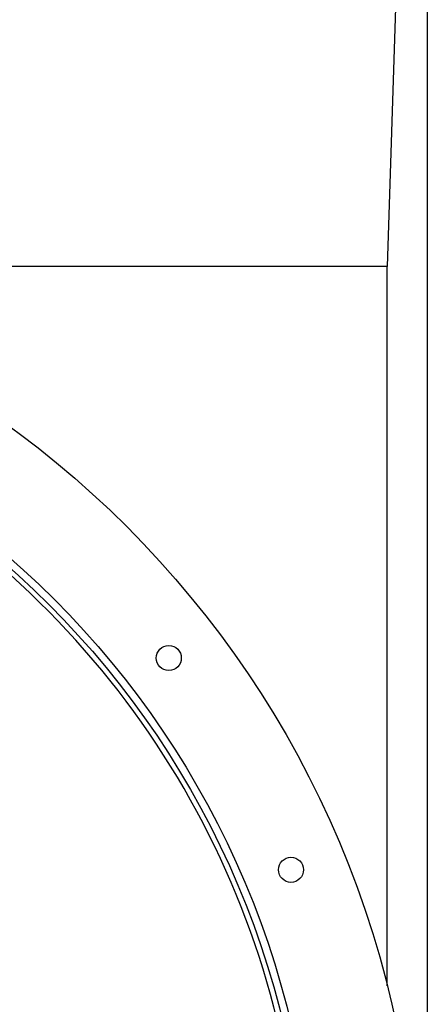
# Model space of a CAD drawing. Header units: inches. Extents: x 18 to 846, y -67 to 561.
# Tile 591 of 656: x 385 to 396, y 476 to 501. Entities that reach past the tile are written whole.
import ezdxf

# ---------------------------------------------------------------- set-up
doc = ezdxf.new("R2010")
doc.units = ezdxf.units.IN
doc.header["$LTSCALE"] = 24
doc.header["$MEASUREMENT"] = 0
doc.layers.add('Visible (ANSI)', color=7, linetype='Continuous', lineweight=30)

msp = doc.modelspace()

# ---------------------------------------------------------------- linework, layer by layer
at = {"layer": 'Visible (ANSI)'}
for p, q in [((395.55343, 526.00673), (394.55343, 494.63173)), ((395.55343, 526.00673), (395.55343, 415.25673)), ((394.55343, 494.63173), (383.24093, 494.63173)), ((394.55343, 476.67842), (394.55343, 494.63173))]:
    msp.add_line(p, q, dxfattribs=at)
for centre, radius in [((370.55343, 470.63173), 24.75), ((370.55343, 470.63173), 22.1875), ((370.55343, 470.63173), 22), ((389.09806, 484.86153), 0.3125), ((392.14911, 479.57696), 0.3125)]:
    msp.add_circle(centre, radius, dxfattribs=at)
msp.add_arc((370.55343, 470.63173), 21.875, 3.25, 58.667749, dxfattribs=at)

doc.saveas('drawing.dxf')
